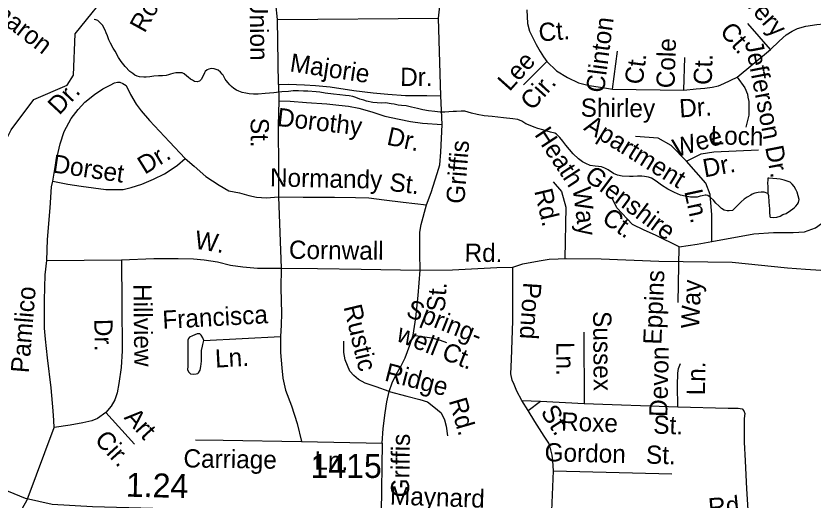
# Model space of a CAD drawing. Extents: x 2001466 to 2224147, y 644118 to 847247.
# Drawn here: x 2060285 to 2064444, y 735889 to 738414 of the extents above; entities that cross this region are included whole.
import ezdxf

# ---------------------------------------------------------------- set-up
doc = ezdxf.new("R2010")
doc.units = 0
for name, color, linetype in [('Exist Hydrographic Creek Single Shore', 7, 'Continuous'), ('Exist Hydrographic Misc Water Feature', 7, 'Continuous'), ('Exist Road Non-System Type 51', 7, 'Continuous'), ('Exist Road Non-System Type 51 Label', 7, 'Continuous'), ('Exist Road Secondary Mileage Hundredths English Label', 7, 'Continuous'), ('Exist Road Secondary Type 51 Attributed', 7, 'Continuous'), ('Exist Road Secondary Type 51 Label', 7, 'Continuous'), ('Exist Road Secondary Type 51 Number Label', 7, 'Continuous')]:
    doc.layers.add(name, color=color, linetype=linetype)

msp = doc.modelspace()

# ---------------------------------------------------------------- linework, layer by layer
at = {"layer": 'Exist Hydrographic Creek Single Shore'}
msp.add_lwpolyline([(2059820.4, 734944.2), (2059883.1, 735304.4), (2059966.1, 735519.2), (2060015.2, 735738), (2060040, 736213.3), (2059914.1, 736504.5), (2059988.1, 737093.6), (2060096.1, 737321.1), (2060129, 737563.2), (2060261, 737819.6), (2060378.1, 737978), (2060553, 738053.2), (2060586, 738105), (2060594, 738321.4), (2060794.8, 738569.6)], dxfattribs=at)
at = {"layer": 'Exist Hydrographic Misc Water Feature'}
for points in [[(2062100.3, 737973.9), (2062080.2, 737980.2), (2062058.1, 737988), (2062042.1, 737994), (2062024.1, 737998), (2062004, 737999.8), (2061975.9, 738002.1), (2061942, 738006), (2061897.9, 738011.8), (2061870.3, 738015.7), (2061852.2, 738017.6), (2061808.3, 738021.4), (2061786.2, 738021.5), (2061760.1, 738023.4), (2061732.1, 738023.2), (2061706.4, 738019.4), (2061672.4, 738017.3), (2061630.6, 738013.1), (2061586.1, 738009.3), (2061548.3, 738006.8), (2061524.5, 738006.8), (2061502.4, 738007), (2061484.4, 738010.9), (2061466.3, 738014.8), (2061448.3, 738020.8), (2061436.4, 738026.7), (2061422, 738034.9), (2061410.5, 738046.8), (2061401.9, 738054.6), (2061392.1, 738064.6), (2061382.2, 738076.7), (2061375.9, 738084.9), (2061372.2, 738094.8), (2061366, 738104.7), (2061361.9, 738110.6), (2061352.1, 738120.6), (2061339.8, 738130.5), (2061319.9, 738138.4), (2061304.1, 738140.4), (2061292, 738136.6), (2061282, 738132.4), (2061272.1, 738124.6), (2061268.2, 738116.7), (2061260, 738098.5), (2061252.2, 738082.6), (2061242, 738074.4), (2061229.9, 738070.6), (2061216.1, 738072.2), (2061206.1, 738078.2), (2061196, 738084.2), (2061184.2, 738094.5), (2061176.2, 738100.2), (2061162.2, 738112.5), (2061152.2, 738116.4), (2061138.4, 738118.1), (2061120.2, 738116.4), (2061104.2, 738114.3), (2061092.1, 738110.1), (2061080.4, 738106.2), (2061068.1, 738104), (2061050.3, 738102.3), (2061028.1, 738101.9), (2061004.1, 738099.9), (2060984.2, 738096), (2060964.3, 738093.8), (2060952, 738094), (2060930.3, 738095.7), (2060918.2, 738100), (2060906.1, 738105.9), (2060894.2, 738113.8), (2060880.1, 738124), (2060854.2, 738149.8), (2060834.3, 738175.6), (2060820.2, 738197.6), (2060802.1, 738229.5), (2060792.1, 738245.7), (2060777.9, 738271.3), (2060770, 738289.6), (2060762, 738309.5), (2060755.6, 738325.4), (2060749.9, 738339.7), (2060743.7, 738351.5), (2060737.8, 738363.4), (2060729.6, 738373.6), (2060719.7, 738383.6), (2060711.9, 738389.3), (2060701.5, 738393.3), (2060693.7, 738395.3)], [(2064208.7, 737488.3), (2064188.8, 737494.1), (2064172.8, 737494.2), (2064158.6, 737493.9), (2064141, 737490), (2064126.9, 737484.1), (2064118.9, 737480), (2064100.8, 737468.1), (2064084.6, 737458), (2064068.6, 737443.8), (2064050.8, 737425.8), (2064032.9, 737407.8), (2064023.1, 737400), (2064007.1, 737398), (2063995.2, 737397.7), (2063981.1, 737401.9), (2063966.9, 737409.7), (2063953.2, 737423.6), (2063936.8, 737437.8), (2063925.1, 737453.8), (2063909.1, 737467.6), (2063894.9, 737477.5), (2063886.7, 737479.5), (2063880.8, 737479.6), (2063864.8, 737475.5), (2063854.8, 737473.4), (2063838.8, 737469.4), (2063826.9, 737469.5), (2063804.7, 737469.6), (2063777, 737473.4), (2063752.8, 737479.1), (2063720.9, 737493.3), (2063686.8, 737511), (2063652.8, 737531.2), (2063632.9, 737547.2), (2063621, 737555.1), (2063600.9, 737567.1), (2063584.9, 737572.8), (2063564.8, 737577), (2063551.1, 737579.1), (2063528.9, 737578.8), (2063504.7, 737576.8), (2063486.5, 737576.7), (2063448.5, 737578.8), (2063424.6, 737582.9), (2063402.8, 737592.6), (2063374.9, 737610.7), (2063358.5, 737620.4), (2063340.5, 737626.4), (2063324.7, 737628.4), (2063306.7, 737630.3), (2063280.6, 737634.3), (2063258.5, 737644.5), (2063240.6, 737652.5), (2063220.7, 737668.1), (2063192.4, 737694.3), (2063172.5, 737718), (2063154.5, 737740.2), (2063138.3, 737760.1), (2063122.1, 737780), (2063106.3, 737797.8), (2063096.5, 737802.2), (2063074.5, 737807.9), (2063056.3, 737813.9), (2063034.5, 737820), (2063008.5, 737827.6), (2062988.4, 737833.9), (2062968.3, 737841.8), (2062946.2, 737851.7), (2062924.2, 737865.6), (2062904.3, 737873.5), (2062878.3, 737877.4), (2062828.3, 737883.4), (2062770.2, 737889.4), (2062728.4, 737893.3), (2062692.3, 737899.1), (2062662.2, 737907.3), (2062628.1, 737917), (2062608.2, 737917.1), (2062584.5, 737915.1), (2062566.2, 737915), (2062544.3, 737913.1), (2062522.5, 737912.7), (2062498.1, 737912.7), (2062470, 737915), (2062438.5, 737918.6), (2062408.3, 737924.7), (2062380, 737930.6), (2062348.2, 737938.7), (2062322, 737944.7), (2062296.4, 737946.6), (2062280.2, 737948.6), (2062258.2, 737954.4), (2062242.4, 737956.4), (2062214.1, 737960.3), (2062194.2, 737958.4), (2062170.5, 737960.4), (2062148.1, 737962.1), (2062114.3, 737970.1), (2062100.3, 737973.9)], [(2064208.7, 737488.3), (2064210.9, 737478.2), (2064213, 737442.2), (2064217.1, 737407.9), (2064217.1, 737390.1), (2064218.9, 737368.3), (2064220.8, 737364.4), (2064235.3, 737362.2), (2064255.2, 737364.4), (2064273.3, 737370.2), (2064286.8, 737378.3), (2064303.2, 737384.3), (2064327.2, 737398.5), (2064339.1, 737408.5), (2064346.9, 737414.2), (2064355.1, 737422.3), (2064363.1, 737432.4), (2064368.6, 737440.5), (2064370.9, 737456.4), (2064366.6, 737476.5), (2064360.6, 737494.5), (2064354.5, 737508.4), (2064344.8, 737524.5), (2064334.6, 737536.6), (2064324.7, 737546.6), (2064308.5, 737552.2), (2064292.7, 737558.3), (2064272.4, 737562.2), (2064254.6, 737564.1), (2064234.9, 737566.2), (2064212.6, 737568), (2064208.9, 737568.2), (2064208.7, 737562.1), (2064206.8, 737538), (2064208.5, 737528.1), (2064208.5, 737510.2), (2064208.7, 737488.3)]]:
    msp.add_lwpolyline(points, dxfattribs=at)
at = {"layer": 'Exist Road Non-System Type 51'}
for p, q in [((2061649.4, 738395.1), (2062489.6, 738401.9)), ((2062501.3, 737997.7), (2062489.6, 738401.9)), ((2061654.5, 738057), (2061649.4, 738395.1)), ((2064222.3, 738238.5), (2064103.1, 738374.9)), ((2064047.4, 738094.1), (2064222.3, 738238.5)), ((2063398.1, 738031.3), (2063424.1, 738230.8)), ((2063770, 738027.7), (2063775.5, 738197.6)), ((2063055, 738175.9), (2062933.5, 738054.4)), ((2061654.5, 738057), (2061656.7, 737970.9)), ((2063398.1, 738031.3), (2063770, 738027.7)), ((2062508.3, 737847.5), (2062501.3, 737997.7)), ((2061654.5, 737471), (2061668.9, 737098.7)), ((2060445.7, 737137.7), (2060835.8, 737141.7)), ((2061265.2, 736720.9), (2061665.6, 736742.7)), ((2063248.1, 736764.4), (2063250.5, 736392.3)), ((2062924.8, 736408.9), (2063022.8, 736404.9)), ((2062957.8, 736356.3), (2062924.8, 736408.9)), ((2062957.8, 736356.3), (2063022.8, 736404.9)), ((2063022.8, 736404.9), (2063250.5, 736392.3)), ((2063250.5, 736392.3), (2063738.2, 736376.3)), ((2060753.5, 736345.3), (2060904.1, 736180.3)), ((2060344.1, 735889.7), (2060483.8, 736266.9)), ((2061774.4, 736194.5), (2062196.3, 736185.8)), ((2062196.3, 736185.8), (2062190.8, 735823.9)), ((2063077.5, 735755.8), (2063089.3, 736041.6)), ((2063089.3, 736041.6), (2063707.1, 736026.9))]:
    msp.add_line(p, q, dxfattribs=at)
for points in [[(2061649.4, 738395.1), (2061641.1, 738479.3), (2061637.4, 738591.4), (2061638.8, 738659.3), (2061647.6, 738695.2), (2061660.1, 738722.9), (2061676.6, 738744.6), (2061703, 738766), (2061731.2, 738775.5), (2061763.4, 738784.8), (2061799.5, 738788.1), (2061857.5, 738786.9)], [(2062489.6, 738401.9), (2062494.6, 738449.8), (2062501.5, 738493.7), (2062510.2, 738529.5), (2062522.9, 738563.3), (2062537.5, 738593), (2062550, 738616.7)], [(2062950.2, 738446.3), (2062954.4, 738375), (2062964.9, 738335.2), (2062998.8, 738265.5), (2063020.1, 738229.1), (2063037.5, 738200.7), (2063046.6, 738188.5), (2063055, 738175.9)], [(2064222.3, 738238.5), (2064267.2, 738281.6), (2064303.9, 738314.8), (2064334.3, 738334.2), (2064362.6, 738347.6), (2064406.8, 738360.7), (2064463, 738369.6), (2064537.1, 738376.1), (2064603.1, 738374.7), (2064761.8, 738378.8)], [(2063055, 738175.9), (2063106, 738127.3), (2063163.3, 738092.1), (2063220.7, 738065), (2063276.5, 738051.8), (2063334.3, 738042.7), (2063398.1, 738031.3)], [(2060478.2, 737553), (2060494.3, 737656.7), (2060516.1, 737746.3), (2060537.5, 737811.8), (2060572.8, 737879.1), (2060609.8, 737926.4), (2060644.6, 737963.6), (2060695.4, 738004.6), (2060738, 738033.7), (2060776.4, 738053), (2060798.6, 738064.5), (2060814.7, 738068.2), (2060826.7, 738067.9), (2060842.6, 738061.6), (2060860.4, 738051.2), (2060883.4, 738004.8), (2060912.4, 737954.2), (2060937.7, 737919.6), (2060982.6, 737868.7), (2061086.3, 737756.6), (2061168.6, 737670.9)], [(2063770, 738027.7), (2063834.1, 738034.4), (2063880.2, 738037.5), (2063918.3, 738042.7), (2063950.5, 738050.1), (2063978.7, 738061.5), (2064047.4, 738094.1)], [(2064047.4, 738094.1), (2064088.2, 738039.2), (2064101.7, 738006.2), (2064104.4, 737989.8), (2064109.9, 737967.9), (2064109.9, 737940.5), (2064109.9, 737896.6), (2064093.5, 737833.6)], [(2061654.5, 738057), (2061706.5, 738057.9), (2061790.5, 738054.2), (2061848.4, 738051), (2061924.2, 738043.5), (2062047.9, 738025), (2062149.6, 738012.9), (2062225.5, 738005.3), (2062317.4, 737999.4), (2062429.4, 737999.2), (2062501.3, 737997.7)], [(2061656.7, 737970.9), (2061654.1, 737843), (2061655.3, 737609), (2061654.5, 737471)], [(2061656.7, 737970.9), (2061716.7, 737969.7), (2061800.6, 737962), (2061906.5, 737955.8), (2061970.3, 737948.5), (2062020.2, 737943.5), (2062074, 737932.4), (2062141.6, 737913), (2062209.1, 737891.7), (2062284.8, 737876.1), (2062344.6, 737862.9), (2062406.4, 737855.6), (2062508.3, 737847.5)], [(2062427.7, 737429.2), (2062451, 737492.7), (2062483, 737592), (2062496, 737637.8), (2062501.3, 737703.7), (2062508.3, 737847.5)], [(2063784, 737656), (2063704.6, 737738.2), (2063636.1, 737776.6), (2063518.4, 737784.8)], [(2063740.2, 736918.9), (2063745.7, 737209.4), (2063838.8, 737223.1), (2063915.5, 737236.8), (2063915.5, 737376.5), (2063907.2, 737483.4), (2063885.3, 737541), (2063784, 737656), (2063860.7, 737694.4), (2063926.4, 737705.4), (2064159.2, 737716.3)], [(2060478.2, 737553), (2060555.8, 737537.4), (2060625.6, 737526), (2060689.4, 737516.7), (2060753.3, 737509.4), (2060803.3, 737508.4), (2060845.3, 737509.5), (2060885.5, 737518.7), (2060941.9, 737537.5), (2061002.4, 737562.3), (2061061, 737591.1), (2061095.4, 737612.4), (2061127.9, 737635.7), (2061168.6, 737670.9)], [(2061168.6, 737670.9), (2061215.8, 737630), (2061276.7, 737576.7), (2061345.7, 737531.3), (2061395.2, 737502.3), (2061450.9, 737491.1), (2061500.7, 737478.1), (2061540.5, 737469.3), (2061592.4, 737466.2), (2061654.5, 737471)], [(2060445.7, 737137.7), (2060449.9, 737247.6), (2060463.3, 737413.3), (2060471.5, 737523.2), (2060478.2, 737553)], [(2063088.5, 737548.1), (2063132.3, 737498.8), (2063154.2, 737416.5), (2063149.1, 737148.3)], [(2063915.5, 737236.8), (2064134.5, 737276.8), (2064238.6, 737285), (2064339.9, 737285), (2064400.2, 737287.8), (2064457.7, 737309.7), (2064506.9, 737345.3), (2064556.2, 737430.3), (2064602.8, 737526.2)], [(2061654.5, 737471), (2061784.5, 737468.3), (2061946.5, 737469), (2062056.5, 737466.8), (2062126.4, 737465.3), (2062206.2, 737455.7), (2062306, 737443.6), (2062427.7, 737429.2)], [(2063745.7, 737209.4), (2063622.5, 737271.3), (2063562.2, 737296), (2063502, 737326.1), (2063419.8, 737413.8), (2063395.2, 737463.1)], [(2062394.7, 737087.8), (2062392.5, 737175.9), (2062391.7, 737233.9), (2062392.8, 737285.9), (2062399.6, 737325.7), (2062427.7, 737429.2)], [(2060483.8, 736266.9), (2060482.6, 736304.9), (2060479.6, 736354.9), (2060468.1, 736475.2), (2060449.3, 736631.6), (2060439.3, 736727.8), (2060434.5, 736785.9), (2060433.9, 736853.9), (2060433.5, 736931.9), (2060438.1, 737063.8), (2060445.7, 737137.7)], [(2060835.8, 737141.7), (2060837.1, 736913.7), (2060840.1, 736667.6), (2060834.3, 736579.7), (2060822.6, 736497.9), (2060813.6, 736448.1), (2060800.8, 736412.4), (2060782.1, 736378.8), (2060753.5, 736345.3)], [(2060835.8, 737141.7), (2061003.9, 737148.3), (2061131.9, 737149.6), (2061211.9, 737148), (2061267.8, 737142.9), (2061337.6, 737131.4), (2061405.2, 737114.1), (2061469, 737104.7), (2061544.9, 737099.2), (2061668.9, 737098.7)], [(2062877.6, 737104.2), (2062929.6, 737120.6), (2063014.5, 737137), (2063066.6, 737145.3), (2063114, 737147.1), (2063158, 737148.2), (2063337.9, 737146.5), (2063639.7, 737134.4), (2064021.6, 737130.6), (2064311.2, 737101.1), (2064403.9, 737093.4), (2064485, 737088.2), (2064639.5, 737076.6), (2064763.1, 737077.9)], [(2061668.9, 737098.7), (2061666.8, 736994.7), (2061670.1, 736864.6), (2061668.8, 736800.6), (2061665.6, 736742.7)], [(2061668.9, 737098.7), (2061858.9, 737096.8), (2062086.8, 737094.1), (2062394.7, 737087.8)], [(2062357.8, 736748.6), (2062371.6, 736840.3), (2062384, 736956), (2062394.7, 737087.8)], [(2062394.7, 737087.8), (2062562.8, 737090.4), (2062795, 737101.6), (2062877.6, 737104.2)], [(2062924.8, 736408.9), (2062897.8, 736457.5), (2062884.5, 736491.8), (2062875, 736514), (2062867.7, 736548.1), (2062871.2, 736622.1), (2062877.3, 736823.9), (2062877.6, 737104.2)], [(2061265.2, 736720.9), (2061259.5, 736735), (2061251.7, 736749.2), (2061243.9, 736755.3), (2061229.9, 736755.6), (2061205.7, 736746.1), (2061191.5, 736738.4), (2061185.4, 736732.5), (2061181.2, 736722.6), (2061182.2, 736672.6), (2061182.4, 736586.6), (2061180.1, 736570.6), (2061185.8, 736558.5), (2061195.6, 736548.3), (2061211.6, 736546), (2061225.6, 736547.7), (2061233.7, 736549.5), (2061237.7, 736553.5), (2061246, 736567.3), (2061250.4, 736585.2), (2061253, 736613.1), (2061253.7, 736647.1), (2061254.1, 736669.1), (2061258.6, 736691), (2061260.8, 736701), (2061265.2, 736720.9)], [(2061665.6, 736742.7), (2061665.9, 736658.7), (2061672.3, 736578.6), (2061677.2, 736524.5), (2061691.9, 736462.2), (2061722.2, 736381.5), (2061752.3, 736288.9), (2061774.4, 736194.5)], [(2062231.8, 736455.1), (2062248.7, 736500.8), (2062269.6, 736544.4), (2062294.5, 736589.8), (2062315.4, 736631.4), (2062340.7, 736696.9), (2062357.8, 736748.6)], [(2062357.8, 736748.6), (2062455.5, 736734.6), (2062499.3, 736723.7), (2062531, 736711)], [(2062231.8, 736455.1), (2062164.3, 736480.5), (2062106.7, 736499.7), (2062073.1, 736518.4), (2062047.5, 736538.9), (2062027.9, 736561.3), (2062014.5, 736591.6), (2062003.1, 736619.8), (2061995.9, 736658), (2061995.1, 736718)], [(2063738.2, 736376.3), (2063736.5, 736486.4), (2063737.8, 736550.3), (2063742.3, 736576.2), (2063752.8, 736602)], [(2062196.3, 736185.8), (2062201.8, 736261.7), (2062211.5, 736343.5), (2062220.7, 736401.3), (2062231.8, 736455.1)], [(2062231.8, 736455.1), (2062325.3, 736431.2), (2062392.9, 736413.8), (2062432.7, 736401), (2062466.2, 736376.3), (2062503.5, 736343.6), (2062520.7, 736307.2), (2062530.1, 736275), (2062537.1, 736224.9)], [(2063738.2, 736376.3), (2064002.1, 736368.9), (2064054, 736367.9), (2064074, 736365.4), (2064083.8, 736355.2), (2064087.5, 736341.2), (2064085, 736315.2), (2064084, 736267.2), (2064084.4, 736191.2), (2064090.4, 736093.1), (2064097.4, 735947), (2064103.2, 735838.8), (2064105.2, 735738.8)], [(2060753.5, 736345.3), (2060710.8, 736314.2), (2060680.6, 736302.8), (2060634.4, 736291.8), (2060568.1, 736279.1), (2060483.8, 736266.9)], [(2063089.3, 736041.6), (2063086.4, 736093.6), (2063083, 736123.7), (2063075.6, 736151.9), (2063066.3, 736186), (2063041, 736222.6), (2062992.6, 736299.6), (2062957.8, 736356.3)], [(2061222.6, 736203.7), (2061366.5, 736200.8), (2061774.4, 736194.5)], [(2060313, 735416.3), (2060302.2, 735588.5), (2060302.2, 735732), (2060305.8, 735775.1), (2060313, 735814.5), (2060320.1, 735846.8), (2060344.1, 735889.7)]]:
    msp.add_lwpolyline(points, dxfattribs=at)
at = {"layer": 'Exist Road Secondary Type 51 Attributed'}
msp.add_lwpolyline([(2064738.9, 735683.9), (2064611.8, 735708.8), (2064449.3, 735726.5), (2064001.9, 735725.7), (2063548.1, 735720.9), (2063210.2, 735728.9), (2062989.7, 735763.5), (2062767.6, 735795.8), (2062547.2, 735811.9), (2061815, 735820.7), (2061377.3, 735835.2), (2060685.3, 735853.7), (2060474.5, 735866.6), (2060334.5, 735897.2), (2060217, 735945.5), (2060117.2, 736009.9), (2060040, 736087.2), (2059949.9, 736232.2), (2059798.6, 736435.9), (2059550.8, 736762.8), (2059362.5, 737006.8), (2059240.2, 737124.3), (2059068, 737262.8), (2058906.3, 737373.5)], dxfattribs=at)

# ---------------------------------------------------------------- texts
at = {"layer": 'Exist Road Non-System Type 51 Label'}
for s, rotation, p in [('Rockingham', 61.2759, (2060956.9, 738320.9)), ('Cammaron', 322.0713, (2059931, 738595.6)), ('Avery', 311.1442, (2064029.2, 738542.1)), ('Union', 270.8611, (2061503.4, 738512.4)), ('Clinton', 82.5515, (2063353, 738009.6)), ('Ct.', 4.8376, (2063016.1, 738280.1)), ('Ct.', 311.1442, (2063953.1, 738330.1)), ('Cole', 88.154, (2063721, 738035.6)), ('Jefferson Dr.', 280.9492, (2064087.8, 738277.2)), ('Majorie', 351.4769, (2061710.6, 738125.3)), ('Lee', 48.154, (2062860.1, 738016.4)), ('Ct.', 82.5515, (2063554.4, 738052.8)), ('Ct.', 88.154, (2063915.1, 738052.8)), ('Dr.', 359.8506, (2062289.8, 738048.7)), ('Cir.', 48.154, (2062978.5, 737915.9)), ('Dr.', 47.008, (2060511.4, 737893)), ('Shirley', 359.4446, (2063231.4, 737888.7)), ('Dr.', 3.7978, (2063748.9, 737884.2)), ('Dorothy', 353.4725, (2061643.7, 737840.8)), (' St.', 270.2964, (2061509.5, 737917.6)), ('Apartment', 328.1424, (2063242.9, 737821.9)), ('Dr.', 347.5192, (2062215.3, 737743.8)), ('Heath', 303.2232, (2062987.9, 737795.7)), ('Wee', 16.2052, (2063728.3, 737676)), ('Loch', 358.4409, (2063908.7, 737745.3)), ('Griffis', 85.3603, (2062623.9, 737431.5)), ('Dr.', 31.7377, (2060957.6, 737585)), ('Dorset', 351.7038, (2060471.2, 737598.4)), ('Dr.', 10.3082, (2063878.1, 737571.5)), ('Normandy', 358.8291, (2061609.7, 737525.1)), ('Glenshire', 323.2257, (2063245.2, 737564.4)), (' St.', 353.2115, (2062194.9, 737506.4)), ('Way', 277.1228, (2063189.6, 737515.5)), ('Rd.', 283.388, (2062989, 737501.5)), ('Ln.', 282.0934, (2063771.8, 737499.1)), ('Ct.', 325.3752, (2063336.3, 737342.2)), ('W. ', 350.6981, (2061213.2, 737201.7)), ('Cornwall', 359.3313, (2061708.9, 737147.7)), ('Rd.', 359.4652, (2062625.4, 737132.2)), ('Eppins', 87.5712, (2063652.5, 736698.6)), ('Way', 87.5712, (2063849.6, 736782.3)), ('Pamlico', 85.3802, (2060352.4, 736549.4)), ('Hillview', 270.6905, (2060897.7, 737015.5)), (' St.', 85.3602, (2062518.7, 736833.1)), ('Pond', 266.2712, (2062932.8, 737026.8)), ('Rustic', 283.4648, (2061994.2, 736897.2)), ('Spring-', 338.2752, (2062314.4, 736850.3)), ('Francisca', 3.118, (2061051.7, 736781.7)), ('Sussex', 270.3678, (2063296.6, 736874.7)), ('Dr.', 270.6905, (2060693.8, 736833.5)), ('well Ct.', 338.2752, (2062264.5, 736721.7)), ('Ln.', 270.3678, (2063104.2, 736713.6)), ('Ln.', 3.118, (2061326.3, 736579.8)), ('Devon', 88.8277, (2063683.9, 736322.1)), ('Ridge', 345.5871, (2062203.7, 736513.3)), ('Ln.', 88.8277, (2063879.6, 736434.6)), ('Rd.', 286.1803, (2062542.8, 736407.7)), (' St.', 302.1686, (2063001.1, 736378.4)), ('Art', 312.3773, (2060845.7, 736317.2)), ('Roxe', 358.1243, (2063128.2, 736252)), (' St.', 358.1243, (2063574.2, 736237.4)), ('Cir.', 312.3773, (2060690.8, 736200.1)), ('Griffis', 89.1446, (2062336.3, 735903)), ('Carriage', 359.1092, (2061158.6, 736059.8)), ('Gordon', 358.643, (2063042.5, 736091.9)), (' St.', 358.643, (2063536.3, 736080.2)), ('Ln.', 358.8286, (2061841.5, 736048.8))]:
    msp.add_text(s, height=95, rotation=rotation, dxfattribs=at).set_placement(p)
at = {"layer": 'Exist Road Secondary Mileage Hundredths English Label'}
msp.add_text('1.24', height=125, rotation=358.6635, dxfattribs=at).set_placement((2060857.7, 735907.1))
at = {"layer": 'Exist Road Secondary Type 51 Label'}
for s, rotation, p in [('Maynard', 357.9738, (2062235.6, 735866.2)), ('Rd.', 5.3943, (2063901.9, 735803))]:
    msp.add_text(s, height=95, rotation=rotation, dxfattribs=at).set_placement(p)
at = {"layer": 'Exist Road Secondary Type 51 Number Label'}
msp.add_text('1415', height=125, dxfattribs=at).set_placement((2061822.1, 736004.6))

doc.saveas('drawing.dxf')
